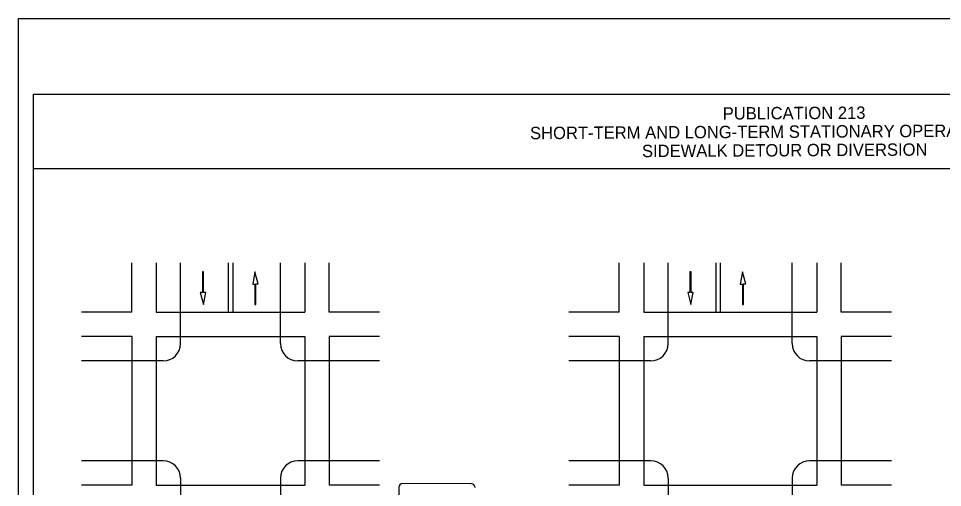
# Model space of a CAD drawing. Extents: x -14145 to -13662, y 30244 to 30661.
# Drawn here: x -13858.17 to -13839.54, y 30278.84 to 30288.31 of the extents above; entities that cross this region are included whole.
import ezdxf

# ---------------------------------------------------------------- set-up
doc = ezdxf.new("R2010")
doc.units = 0
for name, color, linetype in [('1', 7, 'Continuous'), ('10', 7, 'Continuous'), ('4', 7, 'Continuous'), ('61', 7, 'Continuous')]:
    doc.layers.add(name, color=color, linetype=linetype)

msp = doc.modelspace()

# ---------------------------------------------------------------- linework, layer by layer
at = {"layer": '1'}
for p, q in [((-13855.888, 30282.38), (-13855.888, 30283.376)), ((-13855.396, 30283.376), (-13855.396, 30282.38)), ((-13854.904, 30281.746), (-13854.904, 30283.376)), ((-13853.942, 30283.376), (-13853.942, 30282.38)), ((-13853.852, 30283.376), (-13853.852, 30282.38)), ((-13852.891, 30281.746), (-13852.891, 30283.376)), ((-13852.399, 30283.376), (-13852.399, 30282.38)), ((-13851.907, 30282.38), (-13851.907, 30283.376)), ((-13846.055, 30282.38), (-13846.055, 30283.376)), ((-13845.563, 30283.376), (-13845.563, 30282.38)), ((-13845.071, 30281.746), (-13845.071, 30283.376)), ((-13844.11, 30283.376), (-13844.11, 30282.38)), ((-13844.02, 30283.376), (-13844.02, 30282.38)), ((-13842.566, 30281.746), (-13842.566, 30283.376)), ((-13842.074, 30283.376), (-13842.074, 30282.38)), ((-13841.582, 30282.38), (-13841.582, 30283.376)), ((-13854.442, 30283.193), (-13854.464, 30283.193)), ((-13854.464, 30283.193), (-13854.464, 30282.776)), ((-13854.442, 30282.779), (-13854.442, 30283.193)), ((-13853.404, 30283.193), (-13853.45, 30282.949)), ((-13853.338, 30282.952), (-13853.404, 30283.193)), ((-13844.609, 30283.193), (-13844.631, 30283.193)), ((-13844.631, 30283.193), (-13844.631, 30282.776)), ((-13844.609, 30282.779), (-13844.609, 30283.193)), ((-13843.569, 30283.193), (-13843.615, 30282.949)), ((-13843.503, 30282.952), (-13843.569, 30283.193)), ((-13853.45, 30282.949), (-13853.405, 30282.949)), ((-13853.405, 30282.949), (-13853.405, 30282.535)), ((-13853.383, 30282.535), (-13853.383, 30282.952)), ((-13853.383, 30282.952), (-13853.338, 30282.952)), ((-13843.615, 30282.949), (-13843.57, 30282.949)), ((-13843.57, 30282.949), (-13843.57, 30282.535)), ((-13843.548, 30282.535), (-13843.548, 30282.952)), ((-13843.548, 30282.952), (-13843.503, 30282.952)), ((-13854.464, 30282.776), (-13854.509, 30282.776)), ((-13854.509, 30282.776), (-13854.443, 30282.535)), ((-13854.443, 30282.535), (-13854.397, 30282.779)), ((-13854.397, 30282.779), (-13854.442, 30282.779)), ((-13844.631, 30282.776), (-13844.676, 30282.776)), ((-13844.676, 30282.776), (-13844.61, 30282.535)), ((-13844.61, 30282.535), (-13844.564, 30282.779)), ((-13844.564, 30282.779), (-13844.609, 30282.779)), ((-13853.405, 30282.535), (-13853.383, 30282.535)), ((-13843.57, 30282.535), (-13843.548, 30282.535)), ((-13855.888, 30282.38), (-13856.904, 30282.38)), ((-13855.396, 30282.38), (-13854.904, 30282.38)), ((-13855.396, 30282.38), (-13854.904, 30282.38)), ((-13854.904, 30282.38), (-13852.891, 30282.38)), ((-13852.891, 30282.38), (-13852.399, 30282.38)), ((-13850.891, 30282.38), (-13851.907, 30282.38)), ((-13846.055, 30282.38), (-13847.071, 30282.38)), ((-13845.563, 30282.38), (-13845.071, 30282.38)), ((-13845.071, 30282.38), (-13842.566, 30282.38)), ((-13842.566, 30282.38), (-13842.074, 30282.38)), ((-13840.566, 30282.38), (-13841.582, 30282.38)), ((-13855.888, 30281.888), (-13856.904, 30281.888)), ((-13855.888, 30281.888), (-13855.888, 30280.698)), ((-13855.396, 30281.888), (-13854.904, 30281.888)), ((-13855.396, 30281.888), (-13854.904, 30281.888)), ((-13855.396, 30281.888), (-13855.396, 30281.396)), ((-13854.904, 30281.888), (-13852.891, 30281.888)), ((-13852.891, 30281.888), (-13852.399, 30281.888)), ((-13852.399, 30281.888), (-13852.399, 30280.698)), ((-13850.891, 30281.888), (-13851.907, 30281.888)), ((-13851.907, 30281.888), (-13851.907, 30280.698)), ((-13846.055, 30281.888), (-13847.071, 30281.888)), ((-13846.055, 30281.888), (-13846.055, 30281.396)), ((-13845.563, 30281.888), (-13845.563, 30281.396)), ((-13845.563, 30281.888), (-13845.071, 30281.888)), ((-13845.071, 30281.888), (-13842.566, 30281.888)), ((-13842.566, 30281.888), (-13842.074, 30281.888)), ((-13842.074, 30281.888), (-13842.074, 30281.396)), ((-13840.566, 30281.888), (-13841.582, 30281.888)), ((-13841.582, 30281.888), (-13841.582, 30281.396)), ((-13855.254, 30281.396), (-13856.904, 30281.396)), ((-13855.888, 30281.396), (-13855.888, 30279.383)), ((-13855.396, 30281.396), (-13855.396, 30279.383)), ((-13850.891, 30281.396), (-13852.541, 30281.396)), ((-13852.399, 30281.396), (-13852.399, 30279.383)), ((-13851.907, 30281.396), (-13851.907, 30279.383)), ((-13845.421, 30281.396), (-13847.071, 30281.396)), ((-13846.055, 30281.396), (-13846.055, 30279.383)), ((-13845.563, 30281.396), (-13845.563, 30279.383)), ((-13840.566, 30281.396), (-13842.216, 30281.396)), ((-13842.074, 30281.396), (-13842.074, 30279.383)), ((-13841.582, 30281.396), (-13841.582, 30279.383)), ((-13852.399, 30280.182), (-13852.399, 30278.891)), ((-13851.907, 30280.182), (-13851.907, 30278.891)), ((-13855.254, 30279.383), (-13856.904, 30279.383)), ((-13855.888, 30279.383), (-13855.888, 30278.891)), ((-13855.396, 30279.383), (-13855.396, 30278.891)), ((-13850.891, 30279.383), (-13852.541, 30279.383)), ((-13845.421, 30279.383), (-13847.071, 30279.383)), ((-13846.055, 30279.383), (-13846.055, 30278.891)), ((-13845.563, 30279.383), (-13845.563, 30278.891)), ((-13840.566, 30279.383), (-13842.216, 30279.383)), ((-13842.074, 30279.383), (-13842.074, 30278.891)), ((-13841.582, 30279.383), (-13841.582, 30278.891)), ((-13854.904, 30279.033), (-13854.904, 30274.065)), ((-13852.891, 30279.033), (-13852.891, 30274.065)), ((-13845.071, 30279.033), (-13845.071, 30274.065)), ((-13842.566, 30279.033), (-13842.566, 30277.372)), ((-13855.888, 30278.891), (-13856.904, 30278.891)), ((-13855.396, 30278.891), (-13854.904, 30278.891)), ((-13855.396, 30278.891), (-13854.904, 30278.891)), ((-13854.904, 30278.891), (-13852.891, 30278.891)), ((-13852.891, 30278.891), (-13852.399, 30278.891)), ((-13850.891, 30278.891), (-13851.907, 30278.891)), ((-13850.503, 30278.845), (-13850.504, 30278.234)), ((-13849.039, 30278.919), (-13850.429, 30278.921)), ((-13846.055, 30278.891), (-13847.071, 30278.891)), ((-13845.563, 30278.891), (-13845.071, 30278.891)), ((-13845.071, 30278.891), (-13842.566, 30278.891)), ((-13842.566, 30278.891), (-13842.074, 30278.891)), ((-13840.566, 30278.891), (-13841.582, 30278.891))]:
    msp.add_line(p, q, dxfattribs=at)
for centre, start, end in [((-13855.254, 30281.746), 270, 0), ((-13852.541, 30281.746), 180, 270), ((-13845.421, 30281.746), 270, 0), ((-13842.216, 30281.746), 180, 270), ((-13855.254, 30279.033), 0, 90), ((-13852.541, 30279.033), 90, 180), ((-13845.421, 30279.033), 0, 90), ((-13842.216, 30279.033), 90, 180)]:
    msp.add_arc(centre, 0.35, start, end, dxfattribs=at)
for centre, major_axis, start_param, end_param in [((-13850.429, 30278.845), (-0.0001, -0.0763), 3.141593, 4.712389), ((-13849.039, 30278.843), (0.0001, 0.0763), 4.712389, 6.283185)]:
    msp.add_ellipse(centre, major_axis=major_axis, ratio=0.968363, start_param=start_param, end_param=end_param, dxfattribs=at)
at = {"layer": '10'}
for p, q in [((-13857.874, 30286.777), (-13826.422, 30286.777)), ((-13857.874, 30264.207), (-13857.874, 30286.777)), ((-13857.874, 30285.277), (-13826.422, 30285.277))]:
    msp.add_line(p, q, dxfattribs=at)
at = {"layer": '61'}
msp.add_lwpolyline([(-13858.174, 30288.307), (-13825.174, 30288.307), (-13825.174, 30262.807), (-13858.174, 30262.807)], close=True, dxfattribs=at)

# ---------------------------------------------------------------- texts
at = {"layer": '4'}
for s, p in [('PUBLICATION 213', (-13843.969, 30286.266)), ('SHORT-TERM AND LONG-TERM STATIONARY OPERATION ', (-13847.855, 30285.87)), ('SIDEWALK DETOUR OR DIVERSION', (-13845.597, 30285.508))]:
    msp.add_text(s, height=0.25, rotation=0.31, dxfattribs=at).set_placement(p)

doc.saveas('drawing.dxf')
